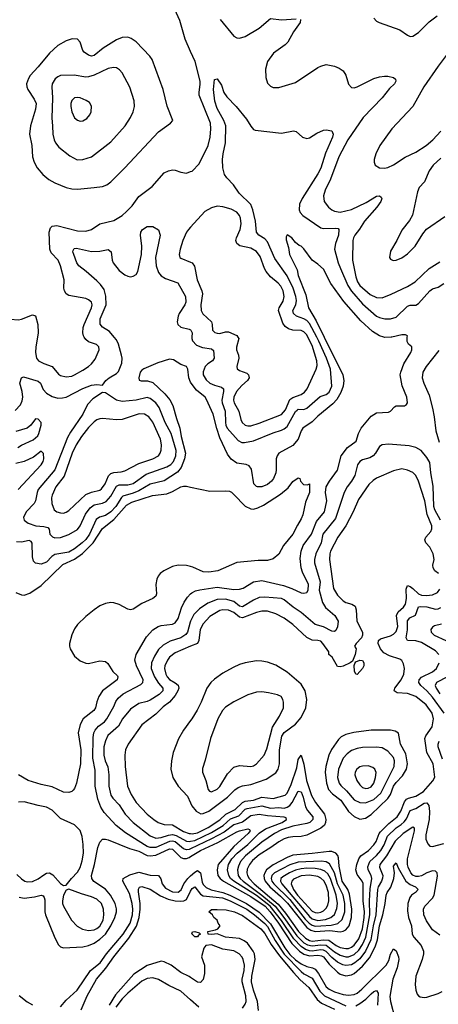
# Model space of a CAD drawing. Header units: inches. Extents: x 1550315 to 1685896, y 510706 to 640504.
# Tile 377 of 452: x 1658777 to 1661771, y 565229 to 572270. Entities that reach past the tile are written whole.
import ezdxf

# ---------------------------------------------------------------- set-up
doc = ezdxf.new("R2010")
doc.units = ezdxf.units.IN
doc.header["$MEASUREMENT"] = 0
for name, color, linetype in [('B6556', 7, 'Continuous'), ('B6557', 7, 'Continuous'), ('B6566', 7, 'Continuous'), ('B6567', 7, 'Continuous')]:
    doc.layers.add(name, color=color, linetype=linetype)

msp = doc.modelspace()

# ---------------------------------------------------------------- linework, layer by layer
at = {"layer": 'B6556', "color": 5}
for points, elevation in [([(1658744.2, 569475.8), (1658783.1, 569516.9), (1658795.9, 569544.1), (1658800.5, 569570), (1658795.8, 569610), (1658778.9, 569670), (1658790, 569708), (1658804.4, 569715.6), (1658910, 569683.9), (1658925.5, 569670), (1658945.9, 569625.9), (1658970, 569598.5), (1659010, 569576.5), (1659050, 569563.6), (1659084.7, 569564.7), (1659110, 569571), (1659230, 569633.2), (1659290, 569656.2), (1659330, 569661.3), (1659370, 569656), (1659392.7, 569690), (1659418, 569710), (1659470, 569739.5), (1659484.7, 569755.3), (1659507.2, 569812.8), (1659509.9, 569850), (1659505.9, 569870), (1659484.8, 569950), (1659470, 569980.3), (1659453.9, 570000)], 460), ([(1658904, 570000), (1658892.1, 569930), (1658890.2, 569890), (1658898.2, 569850), (1658910.9, 569830.9), (1658950, 569810.2), (1659009, 569789), (1659054.8, 569734.8), (1659070, 569725), (1659110, 569715), (1659150, 569721.9), (1659170, 569730.1), (1659230, 569762.6), (1659270, 569790.1), (1659291.3, 569810), (1659316.4, 569843.5), (1659345.3, 569910), (1659343.5, 569930), (1659327.8, 569947.8), (1659270, 569965.8), (1659250, 569982), (1659239.4, 570000)], 480), ([(1660000, 569676.9), (1659986.6, 569710), (1659980.9, 569770), (1659970.7, 569790.7), (1659930, 569804.9), (1659877.6, 569837.6), (1659850, 569842.2), (1659764.8, 569815.2), (1659665.8, 569774.2), (1659650, 569763.6), (1659639.8, 569750), (1659629, 569710), (1659632.5, 569692.5), (1659646.9, 569686.9), (1659692, 569688), (1659730, 569675.3), (1659815.2, 569595.2), (1659850.5, 569550.5), (1659873.2, 569510), (1659897.9, 569417.9), (1659922.8, 569350), (1659933.2, 569290), (1659963.9, 569170), (1659957.3, 569130), (1659932.2, 569067.8), (1659905.7, 569034.3), (1659810, 568971.3), (1659710, 568949.2), (1659630, 568899.7), (1659590, 568883.8), (1659516.2, 568863.8), (1659505.8, 568854.2), (1659464.5, 568790), (1659430, 568751.4), (1659390, 568724.4), (1659347.8, 568712.2), (1659324.2, 568695.8), (1659277, 568590), (1659250, 568552.8), (1659225.2, 568530), (1659170, 568486.7), (1659130, 568463.5), (1659030, 568445.4), (1659008.1, 568431.9), (1658970, 568391.3), (1658930, 568375.8), (1658890, 568382.6), (1658877.1, 568397.1), (1658868.4, 568428.4), (1658866, 568526), (1658859.1, 568539.1), (1658845.5, 568545.5), (1658790, 568534.2), (1658755.5, 568535.5)], 440), ([(1658763.8, 569210), (1658790, 569227), (1658874.6, 569265.4), (1658906.2, 569293.8), (1658915.3, 569310), (1658931.8, 569370), (1658930.3, 569390), (1658910, 569414), (1658890, 569415.8), (1658856.4, 569370), (1658831, 569349), (1658750, 569326.1)], 440), ([(1658766, 568910), (1658930, 569087.4), (1658945.5, 569110), (1658951, 569130), (1658948.6, 569168.6), (1658930, 569183.8), (1658877.4, 569142.6), (1658809.4, 569110), (1658750, 569096.9)], 440), ([(1658750, 568173), (1658790, 568157.8), (1658810, 568156), (1658850, 568169.5), (1658930, 568225), (1659086.7, 568373.3), (1659170, 568411.1), (1659226.2, 568453.8), (1659303.9, 568530), (1659369.5, 568630.5), (1659450, 568695.8), (1659541.7, 568798.3), (1659580.2, 568819.8), (1659727, 568867), (1659830, 568880.1), (1659870, 568895.2), (1659930, 568929.6), (1659950, 568935.1), (1659970, 568934.1), (1660000, 568927.7)], 420), ([(1660000, 568359.2), (1659970, 568367.5), (1659910.7, 568369.3), (1659870, 568360.6), (1659808.9, 568330), (1659783.1, 568310), (1659767.6, 568290), (1659757.6, 568270), (1659750.2, 568230), (1659755.6, 568164.4), (1659751.3, 568148.7), (1659729.2, 568130.8), (1659650, 568094.8), (1659590, 568054.7), (1659570, 568049.7), (1659550, 568054.3), (1659490, 568088.3), (1659450, 568100.5), (1659430, 568103), (1659390, 568095.6), (1659350, 568077.6), (1659310, 568049.7), (1659250, 568002.7), (1659190, 567944.2), (1659170, 567913.5), (1659150.3, 567870.3), (1659134.4, 567810), (1659133.8, 567790), (1659139.6, 567770), (1659170, 567719.3), (1659210, 567684.2), (1659250, 567667.6), (1659270, 567666.7), (1659350, 567684.5), (1659390, 567680.2), (1659407.4, 567667.4), (1659443.7, 567610), (1659476.9, 567576.9), (1659479.6, 567570), (1659475.2, 567550), (1659368.8, 567470), (1659344.6, 567430), (1659328.9, 567391.1), (1659319, 567350), (1659308.9, 567331.1), (1659231.8, 567270), (1659209.2, 567230.8), (1659196, 567170), (1659213.8, 567050), (1659212.8, 566950), (1659183.5, 566810), (1659170, 566772), (1659160, 566760), (1659149.2, 566750.8), (1659130, 566744.8), (1659090, 566747.1), (1659010, 566783.4), (1658930, 566800.7), (1658837, 566830), (1658770, 566869.8)], 420), ([(1660000, 566340.8), (1659990, 566336), (1659970, 566335.1), (1659950, 566341.4), (1659890.5, 566390.5), (1659870, 566396.3), (1659850, 566393.2), (1659750, 566350.9), (1659710.3, 566350.3), (1659690, 566357.7), (1659534.4, 566454.4), (1659467.6, 566507.6), (1659382, 566602), (1659358.6, 566638.6), (1659336.1, 566696.1), (1659316.8, 566790), (1659317.2, 566902.8), (1659301.1, 566990), (1659302.3, 567137.7), (1659308.4, 567170), (1659318.3, 567190), (1659342, 567218), (1659384.4, 567250), (1659401.7, 567270), (1659450, 567358.7), (1659465, 567395), (1659481.3, 567418.7), (1659516.5, 567450), (1659642.8, 567517.2), (1659659.2, 567530), (1659661.6, 567550), (1659611.9, 567650), (1659601.2, 567690), (1659610.9, 567730), (1659683.5, 567856.5), (1659730, 567907.3), (1659768.1, 567931.9), (1659790, 567939.1), (1659870, 567947.7), (1659890, 567958), (1659910, 567986.9), (1659935.3, 568064.7), (1659954.2, 568105.8), (1659978.4, 568141.6), (1660000, 568164)], 440), ([(1660000, 567968.1), (1659997.3, 567962.7), (1659978, 567890), (1659965.8, 567874.3), (1659930, 567850.4), (1659854.8, 567825.2), (1659803.2, 567796.8), (1659770, 567767.4), (1659740.5, 567719.5), (1659719.4, 567670), (1659717.1, 567630), (1659740.8, 567570), (1659770, 567524.8), (1659800.9, 567490), (1659800.9, 567470), (1659775.7, 567444.3), (1659710, 567403.6), (1659690, 567393.7), (1659630, 567380.2), (1659570, 567340.3), (1659511.6, 567270), (1659483, 567217), (1659407.5, 567152.5), (1659390, 567114.3), (1659379.9, 567070), (1659378.2, 567010), (1659389, 566970), (1659407.6, 566927.6), (1659413.9, 566870), (1659414.3, 566790), (1659430, 566724.4), (1659443.7, 566703.7), (1659490, 566654.5), (1659532.8, 566590), (1659589.5, 566530), (1659710, 566433.1), (1659750, 566417.2), (1659790, 566421.7), (1659841, 566439), (1659870, 566443.2), (1659896.6, 566436.6), (1659970, 566396.4), (1659990, 566393.2), (1660000, 566395.1)], 460), ([(1660000, 567789.5), (1659890, 567743.4), (1659850, 567711.8), (1659833.9, 567690), (1659816.4, 567650), (1659813.8, 567630), (1659821.5, 567590), (1659831.5, 567570), (1659850, 567550.9), (1659890, 567528.3), (1659910.6, 567510.6), (1659914.7, 567490), (1659908.2, 567470), (1659890, 567438.3), (1659850, 567388.7), (1659804.2, 567355.8), (1659750, 567303.2), (1659650, 567227.6), (1659552.4, 567090), (1659535, 567050), (1659528.8, 567011.2), (1659532.9, 566930), (1659549.4, 566790), (1659573.8, 566730), (1659610, 566673.2), (1659690, 566588.4), (1659735.8, 566550), (1659768.8, 566528.8), (1659810, 566515.3), (1659870, 566511.5), (1659950, 566465.7), (1659990, 566451), (1660000, 566450)], 480), ([(1660000, 567259), (1659949.4, 567190), (1659913.2, 567126.8), (1659874.7, 567030), (1659862.6, 566970), (1659858.8, 566910), (1659873.6, 566850), (1659910.1, 566790.1), (1659976.9, 566716.9), (1660000, 566669.6)], 520), ([(1658757.9, 566157.9), (1658790, 566125.8), (1658814, 566110), (1658830, 566105.6), (1658870, 566107.2), (1658910, 566126.2), (1658950, 566156.3), (1658970, 566166), (1658990, 566168.6), (1659015.7, 566155.7), (1659070, 566093.4), (1659090, 566079.3), (1659110, 566081), (1659147.6, 566130), (1659190, 566173.8), (1659210, 566207.6), (1659225.1, 566254.9), (1659233.5, 566310), (1659231.3, 566371.3), (1659224.5, 566430), (1659210, 566471.1), (1659170, 566513.3), (1659070, 566557.8), (1659010, 566617.1), (1658970, 566639.8), (1658909.1, 566650.9), (1658810, 566677), (1658770, 566673.8)], 440), ([(1658774.4, 565994.4), (1658810, 565989.3), (1658882.6, 565997.4), (1658930, 566009.1), (1658945.4, 566005.4), (1658953.4, 565993.4), (1658956.6, 565976.6), (1658957.1, 565890), (1658961.1, 565870), (1659030, 565703.8), (1659055.2, 565655.2), (1659070, 565641.3), (1659090, 565634.3), (1659230, 565639.8), (1659270, 565649.1), (1659310, 565667.4), (1659350, 565694.7), (1659390, 565730.5), (1659430.3, 565790), (1659457.5, 565850), (1659469.5, 565890), (1659470, 565912), (1659460.6, 565950), (1659427.7, 566010), (1659390, 566052.2), (1659307.5, 566107.5), (1659292.7, 566130), (1659290.9, 566150), (1659313.5, 566230), (1659336.3, 566350), (1659350.5, 566389.5), (1659370, 566409.2), (1659390, 566410.1), (1659410, 566405), (1659562.9, 566342.9), (1659630, 566323.8), (1659690, 566293.9), (1659710, 566290.4), (1659750, 566295.8), (1659850, 566341), (1659870, 566337.9), (1659930, 566279), (1659950, 566271.2), (1659970, 566272), (1659990, 566279.2), (1660000, 566285.5)], 420), ([(1659070, 565211.6), (1659110, 565258.6), (1659188.5, 565331.5), (1659283.2, 565470), (1659354, 565526), (1659399.1, 565590), (1659516.6, 565730), (1659568.2, 565810), (1659584.5, 565870), (1659586.1, 565910), (1659581.5, 565950), (1659561.7, 566021.7), (1659514.7, 566110), (1659517.8, 566130), (1659564.3, 566155.7), (1659630, 566174), (1659710, 566152.4), (1659769.6, 566149.6), (1659785.9, 566125.9), (1659797.1, 566090), (1659820.7, 566060.7), (1659870, 566033.8), (1659909.9, 566030.1), (1659933, 566047), (1659950.4, 566090), (1659979, 566130), (1660000, 566148.2)], 380), ([(1659218.1, 565190), (1659259.5, 565290), (1659327.7, 565410), (1659393.3, 565486.7), (1659450, 565569.6), (1659556.9, 565703.1), (1659612.7, 565787.3), (1659631.8, 565850), (1659639.5, 565910), (1659639.4, 565950), (1659626.7, 566033.3), (1659626.9, 566053.1), (1659633.7, 566066.3), (1659650, 566070.8), (1659710, 566052.3), (1659784.3, 566004.3), (1659840.3, 565980.3), (1659888.9, 565968.9), (1659930, 565966.6), (1659951.3, 565968.7), (1659970, 565977.7), (1660000, 566038)], 360), ([(1660000, 565421.5), (1659988.8, 565428.8), (1659930, 565456.8), (1659860.8, 565510), (1659810, 565534.2), (1659790, 565538.1), (1659690, 565507.5), (1659594.7, 565445.3), (1659463.1, 565296.9), (1659416.8, 565223.2)], 360), ([(1660000, 565261.4), (1659930, 565323.6), (1659844.5, 565364.5), (1659770, 565407.4), (1659730, 565418.1), (1659690, 565412.9), (1659650, 565394.7), (1659550, 565309.4), (1659510, 565267.9), (1659464.4, 565210)], 380), ([(1658773.3, 565293.3), (1658830, 565247.1), (1658870, 565224.6)], 380)]:
    msp.add_lwpolyline(points, dxfattribs=dict(at, elevation=elevation))
for points, elevation in [([(1659370, 569604.5), (1659301.2, 569558.8), (1659262, 569518), (1659228.6, 569450), (1659140.3, 569319.7), (1659118.9, 569281.1), (1659027.9, 569052.1), (1658910.6, 568910), (1658901.7, 568890), (1658890.1, 568830), (1658880.1, 568810), (1658823.2, 568750), (1658805, 568710), (1658810.3, 568690), (1658838, 568670), (1658893.4, 568650), (1658950, 568644.8), (1658977.6, 568637.6), (1658987.6, 568627.6), (1658994, 568590), (1659011.2, 568571.2), (1659030, 568565.4), (1659070, 568567.3), (1659130, 568587.6), (1659190, 568624.1), (1659210.4, 568650), (1659247.1, 568732.9), (1659281.2, 568778.8), (1659310, 568800.9), (1659370, 568811.9), (1659395.4, 568824.6), (1659430, 568862.8), (1659470, 568934.6), (1659490, 568944.1), (1659550, 568943.4), (1659590, 568954.3), (1659680.9, 569019.1), (1659830, 569073.5), (1659859, 569090), (1659878.1, 569110), (1659895.1, 569150), (1659895.4, 569190), (1659860.9, 569310), (1659818.8, 569390), (1659776.1, 569496.1), (1659750, 569529.1), (1659710, 569561.3), (1659690, 569567.1), (1659610, 569549.3), (1659510, 569540.2), (1659469.3, 569549.3), (1659390, 569600.7)], 460), ([(1659632.1, 569452.1), (1659509.8, 569409.8), (1659470, 569408.4), (1659370, 569419), (1659350, 569416.7), (1659330, 569409.2), (1659310, 569393.9), (1659270, 569353.2), (1659219.8, 569290), (1659181.7, 569230), (1659153.7, 569170), (1659094.5, 569005.5), (1659037.1, 568930), (1659008.8, 568870), (1659005.5, 568850), (1659008.4, 568810), (1659024.2, 568764.2), (1659043.8, 568750), (1659070, 568742.8), (1659090, 568742), (1659110, 568747.9), (1659130, 568760.8), (1659250, 568874.4), (1659290, 568892.3), (1659350, 568906.1), (1659363.7, 568916.3), (1659389.2, 568950.9), (1659412.9, 569007.1), (1659430, 569024.6), (1659450, 569032.3), (1659503.7, 569036.3), (1659530, 569043.8), (1659630, 569096.4), (1659729.9, 569130.1), (1659770, 569150.2), (1659783.2, 569170), (1659788.8, 569191.2), (1659791.3, 569230), (1659785.6, 569270), (1659730, 569392), (1659701.6, 569430), (1659670, 569449.2)], 480), ([(1659130, 566053.2), (1659110, 566046.6), (1659090, 566009.2), (1659082.7, 565970), (1659083.8, 565950), (1659090.2, 565930), (1659147.2, 565830), (1659187.6, 565787.6), (1659225.5, 565765.5), (1659270, 565756.8), (1659310, 565762), (1659330, 565771.3), (1659350, 565788.4), (1659373.3, 565830), (1659378.5, 565870), (1659377.3, 565910), (1659363.7, 565950), (1659330, 565980.2), (1659290, 565998.3), (1659219.1, 566019.1)], 440)]:
    msp.add_lwpolyline(points, close=True, dxfattribs=dict(at, elevation=elevation))
at = {"layer": 'B6557', "color": 5}
for points, elevation in [([(1660000, 572043.4), (1659961.5, 572130), (1659923.6, 572263.6), (1659865, 572390)], 480), ([(1659239.4, 570000), (1659233.5, 570010), (1659229, 570030), (1659231.7, 570068.3), (1659238.1, 570090), (1659291.9, 570210), (1659295.2, 570230), (1659290.6, 570250), (1659270, 570267.8), (1659250, 570275), (1659130, 570297.8), (1659110.6, 570310.6), (1659097.6, 570330), (1659093.8, 570350), (1659095, 570410), (1659069.9, 570510), (1659052.7, 570550), (1659003.1, 570603.1), (1658992.8, 570630), (1658988.4, 570750), (1658998.2, 570781.8), (1659010, 570793.7), (1659042.5, 570797.5), (1659190, 570760.7), (1659250, 570758.5), (1659291.5, 570768.5), (1659351.6, 570810), (1659450, 570833.7), (1659509.5, 570870.5), (1659542.1, 570897.9), (1659581.1, 570938.9), (1659630, 571005.8), (1659724, 571076), (1659810, 571175.8), (1659840.9, 571190), (1659870, 571196.9), (1659890, 571194.9), (1659930, 571179.6), (1659970, 571173.4), (1660000, 571183.1)], 480), ([(1659453.9, 570000), (1659420.7, 570040.7), (1659369.7, 570070), (1659352.8, 570092.8), (1659351.9, 570130), (1659395.9, 570230), (1659392.9, 570292.9), (1659380.6, 570340.6), (1659356.5, 570376.5), (1659330, 570403.2), (1659253.5, 570470), (1659199.8, 570510), (1659187.3, 570530), (1659164.2, 570590), (1659158, 570610), (1659160.1, 570619.9), (1659167, 570633), (1659184.4, 570635.6), (1659290, 570612), (1659350, 570615.2), (1659410, 570627.4), (1659430.9, 570610.9), (1659438.1, 570550), (1659445.5, 570530), (1659490, 570476), (1659530, 570444.7), (1659550, 570434.9), (1659570, 570431.4), (1659590, 570434.7), (1659610, 570448), (1659621.4, 570470), (1659648.2, 570590), (1659651.4, 570651.4), (1659640.5, 570730), (1659643.6, 570750), (1659656, 570770), (1659689, 570790), (1659730, 570790.5), (1659770, 570766), (1659781.3, 570730), (1659749.4, 570570), (1659754, 570510), (1659770, 570462.4), (1659790, 570438.9), (1659819.5, 570419.5), (1659908.4, 570388.4), (1659964.3, 570290), (1659966.3, 570250), (1659959.4, 570230), (1659918, 570170), (1659910.2, 570150), (1659904.3, 570110), (1659909.2, 570090), (1659930.1, 570070.1), (1659990, 570057.3), (1660000, 570051.2)], 460), ([(1660000, 570787.1), (1659984.1, 570770), (1659970, 570749.7), (1659943.9, 570690), (1659924.6, 570630), (1659917.8, 570590), (1659923.6, 570570), (1659930, 570563.6), (1660000, 570535.1)], 480), ([(1658566.2, 570000), (1658590, 570013), (1658690, 570117.7), (1658710, 570129.1), (1658770, 570124.5), (1658790, 570127.2), (1658870, 570160.3), (1658891.3, 570151.3), (1658908, 570090), (1658909.1, 570030), (1658904, 570000)], 480)]:
    msp.add_lwpolyline(points, dxfattribs=dict(at, elevation=elevation))
for points, elevation in [([(1659550, 572144.2), (1659510, 572141.8), (1659470, 572126), (1659375, 572065), (1659310, 572013.6), (1659290, 572009), (1659270, 572015.3), (1659238.6, 572038.6), (1659229.7, 572050), (1659209.6, 572109.6), (1659191.5, 572131.5), (1659153.1, 572133.1), (1659110, 572117.4), (1659050, 572084.8), (1658990, 572030.7), (1658910, 571931.6), (1658851.8, 571870), (1658839.8, 571850), (1658827.3, 571810), (1658828, 571790), (1658836.5, 571770), (1658881.9, 571701.9), (1658894.4, 571670), (1658889.5, 571630), (1658854, 571510), (1658847.7, 571450), (1658863.5, 571370), (1658868.1, 571288.1), (1658880.7, 571250), (1658903.6, 571210), (1658942.7, 571162.7), (1658986.5, 571126.5), (1659030, 571102.8), (1659110, 571070.2), (1659150, 571060.7), (1659190, 571057.5), (1659310, 571069.2), (1659370, 571076.9), (1659399.7, 571090), (1659430, 571111.3), (1659529.8, 571210), (1659770, 571467.6), (1659857.2, 571530), (1659872.3, 571550), (1659832.5, 571652.5), (1659803.9, 571770), (1659724.7, 571984.7), (1659708.8, 572008.8), (1659611.5, 572111.5), (1659575.9, 572135.9)], 520), ([(1659448.4, 571928.5), (1659410, 571921.6), (1659310, 571872.9), (1659270, 571860.4), (1659250, 571859.6), (1659166.1, 571873.9), (1659070, 571869.8), (1659050, 571862), (1659032.2, 571847.8), (1659009.3, 571810), (1659006.5, 571790), (1659013.3, 571710), (1659006.7, 571566.7), (1659013.2, 571510), (1659013.4, 571450), (1659023.6, 571410), (1659033.1, 571390), (1659058.2, 571358.2), (1659135.1, 571295.1), (1659188.3, 571268.3), (1659230, 571269.2), (1659291.3, 571288.7), (1659430, 571397), (1659531.2, 571510), (1659571.1, 571570), (1659589.7, 571610), (1659598, 571650), (1659595.6, 571690), (1659566.3, 571786.3), (1659511.1, 571890), (1659491.3, 571911.3), (1659470, 571924.4)], 540), ([(1659190, 571714.2), (1659170, 571712), (1659150, 571691.5), (1659144.1, 571670), (1659142.3, 571650), (1659150.2, 571610), (1659170, 571568.7), (1659190, 571550.3), (1659210, 571543.6), (1659230, 571545.8), (1659257, 571563), (1659279.1, 571590), (1659289.7, 571610), (1659292, 571652), (1659277, 571677), (1659252.7, 571692.7), (1659209, 571710)], 560)]:
    msp.add_lwpolyline(points, close=True, dxfattribs=dict(at, elevation=elevation))
at = {"layer": 'B6566', "color": 5}
for points, elevation in [([(1660000, 568164), (1660007.8, 568172.2), (1660034.1, 568185.9), (1660065.9, 568194.1), (1660190, 568210.9), (1660310, 568196.4), (1660350, 568197), (1660375.2, 568204.8), (1660450.7, 568249.3), (1660510, 568260.8), (1660663.5, 568223.5), (1660722.6, 568202.6), (1660790, 568171.7), (1660810, 568168.6), (1660830, 568173.3), (1660840.1, 568190), (1660843.4, 568230), (1660800.1, 568320.1), (1660791, 568350), (1660784.1, 568415.9), (1660789.4, 568470), (1660804, 568510), (1660865.2, 568590), (1660899.4, 568680.6), (1660958, 568750), (1660975.1, 568830), (1660965.7, 568890), (1660970.1, 568930), (1660992.4, 568970), (1661050.6, 569049.4), (1661077.7, 569150), (1661120.9, 569210), (1661183.1, 569256.9), (1661200.1, 569310), (1661220.1, 569350), (1661290, 569433.6), (1661330, 569457.6), (1661415.9, 569464.1), (1661428.9, 569471.1), (1661457.4, 569502.6), (1661470, 569507.8), (1661530.3, 569509.7), (1661542.8, 569517.2), (1661550.3, 569529.7), (1661546, 569570), (1661512.8, 569652.8), (1661499.6, 569730), (1661502.3, 569750), (1661525, 569810), (1661574.9, 569890), (1661583, 569910), (1661581, 569930), (1661558, 569950), (1661547.9, 569967.9), (1661549.7, 570000)], 440), ([(1660955.7, 570000), (1661089.5, 569730), (1661095.7, 569690), (1661089.9, 569649.9), (1661075.2, 569604.8), (1661046.5, 569553.5), (1661017.6, 569522.4), (1660910, 569434.3), (1660870, 569393.9), (1660801.6, 569350), (1660790, 569330.3), (1660768.9, 569271.1), (1660730, 569224.4), (1660630.7, 569169.3), (1660617.7, 569150), (1660612.2, 569130), (1660612.8, 569050), (1660609.8, 569030), (1660593.2, 568990), (1660578.5, 568970), (1660550, 568945.3), (1660510, 568929.4), (1660478, 568930), (1660470, 568932.2), (1660451.6, 568951.5), (1660434.8, 569054.8), (1660419.7, 569079.7), (1660398, 569090), (1660330, 569098.3), (1660290, 569126.6), (1660263.4, 569163.4), (1660210, 569278.8), (1660187.2, 569347.2), (1660161.5, 569450), (1660114.6, 569554.6), (1660104.8, 569570), (1660041.1, 569621.1), (1660002.8, 569670), (1660000, 569676.9)], 440), ([(1660009.6, 570000), (1660009.5, 569990), (1660014.3, 569974.3), (1660042.1, 569942.1), (1660085.1, 569925.1), (1660150, 569916.3), (1660164.5, 569904.4), (1660169.3, 569850), (1660155.3, 569830), (1660122.8, 569810), (1660103, 569790), (1660088.5, 569751.5), (1660089.5, 569730), (1660110, 569693.6), (1660138, 569670), (1660170, 569655.8), (1660221.5, 569641.5), (1660235.4, 569630), (1660235.7, 569610), (1660223.1, 569550), (1660225.3, 569530), (1660247.8, 569470), (1660248.4, 569390), (1660252.2, 569370), (1660262.3, 569350), (1660341, 569261), (1660367.3, 569247.3), (1660385.9, 569245.9), (1660450, 569258.2), (1660590, 569315), (1660650, 569333.9), (1660670, 569343.9), (1660690, 569361.8), (1660750, 569467.8), (1660761.6, 569478.4), (1660770, 569484.6), (1660810, 569483.5), (1660830, 569490.9), (1660925.6, 569574.4), (1660970, 569589), (1660990, 569605.4), (1661010.4, 569650.4), (1660999.1, 569770), (1660970.9, 569850), (1660917.3, 569970), (1660901.5, 570000)], 460), ([(1660338.1, 570000), (1660344.2, 569990), (1660329.2, 569929.2), (1660329.2, 569910), (1660342.3, 569870), (1660344, 569850), (1660330.2, 569790), (1660333.7, 569773.7), (1660350, 569760.2), (1660402.3, 569742.3), (1660413.4, 569730), (1660417.6, 569710), (1660407.7, 569690), (1660365, 569655), (1660328.5, 569611.5), (1660308, 569570), (1660306.3, 569550), (1660311.6, 569530), (1660344.5, 569470), (1660358.8, 569410), (1660367.8, 569390), (1660390.7, 569370.7), (1660410, 569365.3), (1660430, 569366.3), (1660490, 569385), (1660650, 569447.6), (1660679.4, 569480.6), (1660710, 569553.2), (1660730, 569568.2), (1660790, 569589.1), (1660813.5, 569606.5), (1660832.4, 569630), (1660897.8, 569770), (1660904, 569796), (1660903.1, 569830), (1660870, 569941.1), (1660839.2, 570000)], 480), ([(1661433.2, 570000), (1661390, 569997.5), (1661382, 570000)], 440), ([(1661775, 569905), (1661685, 569790), (1661661.5, 569750), (1661656.3, 569710), (1661668.3, 569670), (1661704.9, 569584.9), (1661730, 569493), (1661742.3, 569430), (1661753.2, 569330), (1661777.2, 569250)], 460), ([(1661786.4, 568690), (1661745.7, 568765.6), (1661739.3, 568790), (1661734.7, 568934.7), (1661717.5, 569030), (1661710, 569102.7), (1661690, 569139.6), (1661648.2, 569188.2), (1661610, 569211.8), (1661563.4, 569223.4), (1661414.5, 569234.5), (1661370.2, 569229.8), (1661350, 569216.9), (1661322.3, 569170), (1661304.7, 569150), (1661282.2, 569137.8), (1661230, 569121.8), (1661210, 569109.8), (1661194.1, 569085.9), (1661174.7, 569010), (1661150.7, 568970), (1661119.4, 568930), (1661097.5, 568890), (1661037.1, 568702.9), (1660944.8, 568590), (1660932.7, 568530), (1660895.2, 568450), (1660885.5, 568410), (1660884.9, 568384.9), (1660926.7, 568250), (1660918.9, 568190), (1660942.9, 568102.9), (1660965.5, 568065.5), (1661031.6, 568010), (1661055, 567970), (1661051, 567929), (1661038, 567902), (1661030, 567895.8), (1661010, 567898.2), (1660949.1, 567929.1), (1660890, 567945.6), (1660790, 568031.7), (1660733.8, 568070), (1660670, 568122), (1660650, 568129.9), (1660530, 568140.4), (1660490, 568137.8), (1660450, 568119.9), (1660370, 568072.3), (1660350, 568075.8), (1660309.6, 568109.6), (1660250, 568125.6), (1660190, 568123), (1660122.3, 568097.7), (1660062.3, 568057.7), (1660024, 568016), (1660000, 567968.1)], 460), ([(1661773.6, 568310), (1661745.8, 568330), (1661733.6, 568350), (1661732.8, 568370), (1661740.6, 568410), (1661735.5, 568450), (1661710, 568497.8), (1661682, 568530), (1661675, 568550), (1661682.9, 568570), (1661718, 568610), (1661725.8, 568630), (1661725.2, 568650), (1661692, 568732), (1661673.9, 568830), (1661629.4, 568970), (1661611.1, 569011.1), (1661590, 569032.2), (1661550, 569048.2), (1661510, 569057.8), (1661450, 569043.5), (1661330, 568990.6), (1661304.6, 568975.4), (1661273.3, 568946.7), (1661200, 568840), (1661161.3, 568750), (1661110.1, 568650), (1661051.9, 568570), (1661000.4, 568470), (1660994.4, 568450), (1660993.3, 568410), (1661022.2, 568202.2), (1661050, 568155.5), (1661090, 568113.5), (1661110, 568102.1), (1661153.7, 568090), (1661175.6, 568075.6), (1661184, 568050), (1661189.2, 567969.2), (1661230.2, 567890), (1661230.3, 567870), (1661220.9, 567850), (1661183.8, 567810), (1661173, 567790), (1661183, 567770), (1661182, 567758), (1661176, 567730), (1661156.9, 567683.1), (1661142, 567670), (1661090, 567648.2), (1661070, 567641.3), (1661050, 567646), (1661011.5, 567711.5), (1660989.4, 567730), (1660989, 567750), (1660946.3, 567810), (1660930, 567825.1), (1660910, 567830.7), (1660870, 567832.1), (1660830, 567851.9), (1660730, 567945.2), (1660670, 567991.2), (1660610, 568021.9), (1660550, 568039.6), (1660510, 568041), (1660470, 568030.4), (1660370, 567992.8), (1660350, 567996.6), (1660308.7, 568030), (1660270, 568048.7), (1660230, 568050.7), (1660210, 568044.9), (1660138.4, 568001.6), (1660088.5, 567950), (1660068.7, 567910), (1660059.4, 567830), (1660049.7, 567810.3), (1660000, 567789.5)], 480), ([(1660000, 568927.7), (1660138.3, 568898.3), (1660250, 568900.9), (1660277.6, 568897.6), (1660291.8, 568891.8), (1660310, 568875.4), (1660390, 568791.9), (1660430, 568771), (1660450, 568769.3), (1660481.4, 568778.6), (1660520.9, 568799.1), (1660643.1, 568876.9), (1660697.5, 568922.5), (1660730, 568967.3), (1660770, 568994.8), (1660782, 568990), (1660784.7, 568970), (1660806.4, 568946.4), (1660835.3, 568944.7), (1660850.6, 568950.6), (1660850.3, 568890), (1660821.1, 568818.9), (1660803.6, 568730), (1660790, 568699.6), (1660763.5, 568656.5), (1660731.5, 568590), (1660663.2, 568510), (1660630, 568447), (1660590, 568415.6), (1660550, 568403), (1660483.9, 568403.9), (1660330, 568387.4), (1660195.5, 568330), (1660130, 568318.2), (1660090, 568321.8), (1660015.1, 568355.1), (1660000, 568359.2)], 420), ([(1660000, 566450), (1660010, 566449), (1660050, 566455.9), (1660126.3, 566493.7), (1660210, 566548.6), (1660251.1, 566590), (1660318.2, 566621.8), (1660370, 566673.4), (1660390, 566682.7), (1660450, 566688.7), (1660510, 566710.6), (1660590, 566700.8), (1660676, 566724), (1660690, 566738.4), (1660719.7, 566800.3), (1660759, 566921), (1660770, 566980.3), (1660790.2, 567010.2), (1660810, 566946.4), (1660829.5, 566829.5), (1660863.3, 566723.3), (1660893.2, 566673.2), (1660958.5, 566590), (1660965.9, 566550), (1660964.7, 566530), (1660957.4, 566510), (1660932.3, 566487.7), (1660830, 566437.6), (1660790, 566428.1), (1660730, 566427.4), (1660697.8, 566422.2), (1660670, 566413.1), (1660630, 566390.7), (1660574.7, 566350), (1660490, 566297.4), (1660442.8, 566257.2), (1660421.8, 566230), (1660405.4, 566194.6), (1660401.7, 566170), (1660406.5, 566150), (1660418.3, 566130), (1660454.6, 566090), (1660625.1, 565945.1), (1660678.4, 565881.6), (1660770.8, 565750.8), (1660821.2, 565701.2), (1660850, 565686), (1660870, 565681.9), (1660950, 565690.5), (1660987.5, 565687.5), (1661039.9, 565650), (1661070, 565634.9), (1661110, 565627.5), (1661130, 565629.5), (1661150, 565637.1), (1661170, 565651.9), (1661202.4, 565697.6), (1661228.7, 565770), (1661241.3, 565850), (1661242.5, 565890), (1661234.1, 565970), (1661233, 566093), (1661227.9, 566110), (1661190, 566157.7), (1661182.1, 566190), (1661188.9, 566230), (1661203.3, 566270), (1661216.9, 566290), (1661271.6, 566330), (1661310, 566369), (1661326.1, 566393.9), (1661348.5, 566450), (1661358.3, 566461.7), (1661417.3, 566522.7), (1661477, 566570), (1661502.3, 566610), (1661530, 566677.8), (1661544.4, 566695.6), (1661557, 566703), (1661610, 566716.5), (1661664.2, 566750), (1661732.3, 566827.7), (1661745.4, 566854.6), (1661734.6, 566950), (1661689.9, 567030), (1661675.7, 567130), (1661683.1, 567150), (1661727.7, 567212.3), (1661735.7, 567270), (1661727.9, 567310), (1661684.7, 567370), (1661610, 567429.3), (1661550, 567452.2), (1661476.5, 567456.5), (1661455.1, 567470), (1661459.7, 567490), (1661506.8, 567550), (1661524.1, 567590), (1661528.7, 567630), (1661523.5, 567663.5), (1661510, 567687.3), (1661496.8, 567696.8), (1661422, 567722), (1661382.8, 567742.8), (1661356.8, 567770), (1661340.9, 567810), (1661344, 567830), (1661357.3, 567842.7), (1661430, 567863.8), (1661450, 567875.1), (1661470, 567894.5), (1661480.9, 567930), (1661473.4, 568010), (1661484, 568036), (1661522.8, 568070), (1661537.5, 568090), (1661544.2, 568130), (1661542.4, 568197.6), (1661550, 568222.9), (1661570, 568218), (1661590, 568203.6), (1661630, 568164.5), (1661650, 568154.9), (1661687.5, 568152.5), (1661730, 568158.4), (1661765.6, 568174.4), (1661782.9, 568197.1)], 480), ([(1661774.6, 567730), (1661750, 567757.3), (1661650, 567816.3), (1661610, 567828.1), (1661551.5, 567831.5), (1661541, 567850), (1661552.1, 567907.9), (1661550, 567971.5), (1661566.8, 567993.2), (1661609.3, 568010.7), (1661629.5, 568070.5), (1661645.5, 568074.5), (1661690, 568072.1), (1661750, 568055.5), (1661770, 568057.1), (1661790, 568065.9)], 460), ([(1661793.3, 567946.7), (1661744.6, 567935.4), (1661730, 567926.9), (1661717.3, 567910), (1661721, 567890), (1661742.7, 567870), (1661824.9, 567830)], 440), ([(1660000, 566669.6), (1660009.7, 566649.7), (1660040.2, 566610), (1660072.5, 566592.5), (1660090, 566593.2), (1660130, 566609.4), (1660263.4, 566710), (1660315.9, 566764.1), (1660339.4, 566780.6), (1660370, 566791.3), (1660430, 566800.3), (1660539.7, 566840.3), (1660610, 566884.6), (1660627, 566910), (1660635.2, 566950), (1660634.7, 567050), (1660653.2, 567146.8), (1660670, 567172.2), (1660750, 567232.5), (1660790, 567281.2), (1660823.4, 567350), (1660830.4, 567410), (1660819.1, 567470), (1660790, 567518.5), (1660690, 567603.5), (1660610, 567655.1), (1660550, 567676.5), (1660510, 567682.8), (1660470, 567684.5), (1660389.3, 567670.7), (1660350, 567658.7), (1660303.1, 567636.9), (1660230, 567596.4), (1660170, 567554.2), (1660145.5, 567530), (1660116.9, 567490), (1660075.4, 567390), (1660046.7, 567333.3), (1660008.1, 567270), (1660000, 567259)], 520), ([(1661812.5, 567310), (1661730, 567424.4), (1661690, 567470.4), (1661647.1, 567510), (1661633, 567530), (1661635.5, 567550), (1661651.5, 567568.5), (1661730, 567606.1), (1661757.3, 567630), (1661777.5, 567670)], 460), ([(1661836.8, 567570), (1661758.4, 567530), (1661747.9, 567510), (1661754.8, 567490), (1661781.6, 567450)], 440), ([(1661802.4, 566982.3), (1661769.9, 567070), (1661769.9, 567090), (1661777.1, 567110)], 460), ([(1660000, 566395.1), (1660030, 566400.8), (1660150, 566457.8), (1660231.5, 566508.5), (1660284.4, 566555.6), (1660343.9, 566576.1), (1660390, 566623.6), (1660405, 566630), (1660510, 566648.8), (1660570, 566631.8), (1660630, 566636.7), (1660670, 566632), (1660690, 566638.4), (1660710, 566651.5), (1660727.3, 566672.7), (1660770, 566754.3), (1660790, 566749.3), (1660805.9, 566710), (1660821.4, 566641.4), (1660836, 566616), (1660873.4, 566570), (1660873.9, 566550), (1660852.8, 566530), (1660830, 566521.5), (1660730, 566502.1), (1660650, 566476.6), (1660599.3, 566450), (1660510, 566389.9), (1660392.2, 566290), (1660357, 566250), (1660341.8, 566218.2), (1660335, 566190), (1660339.6, 566150), (1660353.7, 566130), (1660376.1, 566110), (1660510, 566010.9), (1660603.8, 565930), (1660667.6, 565850), (1660758.5, 565718.5), (1660810, 565668.6), (1660834.7, 565654.7), (1660870, 565646.3), (1660930, 565655.1), (1660970, 565652.3), (1661030, 565603.7), (1661070, 565580.5), (1661110, 565569.5), (1661130, 565569.8), (1661170, 565585.4), (1661203.3, 565616.7), (1661230, 565656.9), (1661252.5, 565710), (1661282.2, 565870), (1661278.5, 565970), (1661284.4, 566055.6), (1661295.4, 566130), (1661291.1, 566150), (1661270.4, 566190), (1661268.2, 566211.8), (1661281.3, 566250), (1661330, 566293), (1661361, 566330), (1661383.5, 566370), (1661408, 566432), (1661468.8, 566491.2), (1661505.9, 566514.1), (1661526.4, 566533.6), (1661543.6, 566556.4), (1661570, 566615.1), (1661610.9, 566629.1), (1661670, 566668), (1661688.8, 566668.8), (1661702.5, 566650), (1661707.4, 566607.4), (1661706.5, 566550), (1661681.5, 566441.5), (1661682.9, 566410), (1661696.5, 566376.5), (1661710, 566360.5), (1661730, 566357.6), (1661810, 566379.2)], 460), ([(1661783, 565723), (1661730, 565762), (1661685.8, 565825.8), (1661667.2, 565870), (1661665.6, 565910), (1661675, 565930), (1661730.6, 565989.4), (1661742, 566010), (1661766.3, 566146.3), (1661762.6, 566170), (1661750, 566181.5), (1661730, 566183.7), (1661690, 566169.6), (1661650, 566148.4), (1661630, 566142.6), (1661610, 566143.4), (1661590, 566153.2), (1661574, 566170), (1661555.2, 566210), (1661550.5, 566230), (1661552.1, 566270), (1661600.1, 566470), (1661601.7, 566490), (1661590, 566496.3), (1661519.9, 566450), (1661463.1, 566396.9), (1661400.3, 566290), (1661354.1, 566230), (1661351.4, 566210), (1661373.6, 566150), (1661371.4, 566131.4), (1661364.2, 566110), (1661340.8, 566070), (1661335.3, 566050), (1661324.4, 565870), (1661305.1, 565790), (1661289.1, 565690), (1661251.7, 565608.3), (1661210, 565554.5), (1661174.8, 565525.2), (1661150, 565511.7), (1661110, 565505.9), (1661088.7, 565511.3), (1661050, 565531.3), (1661010, 565563.8), (1660970, 565606.7), (1660950, 565617.6), (1660930, 565619.6), (1660870, 565610.4), (1660850, 565611.9), (1660821.9, 565621.9), (1660790, 565642.4), (1660737.5, 565697.5), (1660649, 565829), (1660568.8, 565930), (1660470, 566007.3), (1660308.3, 566110), (1660286, 566130), (1660272.1, 566150), (1660264, 566190), (1660270.4, 566230), (1660294.6, 566270), (1660332, 566310), (1660410, 566371), (1660490, 566454.2), (1660536.5, 566483.5), (1660653.5, 566530), (1660684.5, 566550), (1660682.5, 566562.5), (1660667.9, 566567.9), (1660550, 566576.4), (1660490, 566586.1), (1660430, 566577.1), (1660370, 566530.7), (1660310, 566513.8), (1660239, 566461), (1660148.3, 566411.7), (1660000, 566340.8)], 440), ([(1660000, 566285.5), (1660070, 566330), (1660193.9, 566386.1), (1660330, 566461.7), (1660350, 566470.6), (1660410, 566483), (1660420, 566480), (1660425.8, 566470), (1660411.4, 566450), (1660310, 566357.5), (1660197.6, 566230), (1660188.9, 566190), (1660195.5, 566150), (1660210.1, 566130), (1660236.1, 566110), (1660430, 566000.7), (1660532.5, 565930), (1660569.5, 565890), (1660628.7, 565810), (1660724.8, 565664.8), (1660777.8, 565610), (1660810, 565588.7), (1660850, 565575.6), (1660910, 565579.9), (1660936.8, 565576.8), (1660950, 565569.7), (1660990, 565516.1), (1661050, 565459.4), (1661070, 565444.8), (1661110, 565433.6), (1661150, 565440.2), (1661170, 565450.1), (1661230, 565501), (1661278.8, 565561.1), (1661319, 565641), (1661337, 565690), (1661350.6, 565790), (1661375.2, 565870), (1661392.1, 565950), (1661397.5, 566010), (1661405.5, 566030), (1661432.1, 566067.9), (1661453.9, 566130), (1661458.9, 566170), (1661450, 566216), (1661470, 566242), (1661484.2, 566204.2), (1661539.3, 566110), (1661570, 566085.6), (1661609.2, 566070), (1661626.2, 566050), (1661609.2, 566030), (1661579.5, 566010), (1661566.8, 565993.2), (1661553.8, 565950), (1661550, 565898), (1661558.1, 565850), (1661579.1, 565790), (1661585.4, 565730), (1661597, 565710), (1661649.5, 565650), (1661665.5, 565610), (1661665.7, 565590), (1661656.8, 565550), (1661611.6, 565430), (1661606.8, 565370), (1661609.7, 565329.7), (1661620.8, 565300.8), (1661629.3, 565289.3), (1661642.5, 565282.5), (1661670, 565277), (1661690, 565279.6), (1661770, 565306.6), (1661798.9, 565321.1)], 420), ([(1660000, 566148.2), (1660030, 566174.4), (1660050, 566185.9), (1660069.7, 566169.7), (1660082.6, 566102.6), (1660090, 566085.7), (1660110, 566063.5), (1660147.2, 566047.2), (1660230, 566029.7), (1660280.1, 566010), (1660399.9, 565950), (1660490, 565887.8), (1660570, 565804), (1660672.8, 565632.8), (1660710, 565586), (1660750, 565547.4), (1660790, 565518.7), (1660830, 565499.3), (1660871.1, 565491.1), (1660890, 565481.8), (1660914.2, 565450), (1660970, 565355), (1660990, 565337.9), (1661030, 565317.7), (1661090, 565300.1), (1661130, 565293.7), (1661170, 565300.3), (1661190, 565310.1), (1661223.4, 565336.6), (1661397.3, 565510), (1661416.5, 565543.5), (1661430, 565587.4), (1661450, 565627.2), (1661470, 565611.6), (1661487.2, 565570), (1661490.1, 565550), (1661476.7, 565490), (1661445.7, 565410), (1661425.7, 565285.7), (1661428.3, 565250), (1661461.4, 565130)], 380), ([(1660000, 566038), (1660010, 566058.1), (1660030, 566069.5), (1660070, 566017.9), (1660090, 566004.3), (1660229, 565990), (1660282.3, 565970), (1660400.9, 565910), (1660457.3, 565870), (1660530, 565807.3), (1660550, 565785.3), (1660605.4, 565685.4), (1660668.5, 565588.5), (1660790, 565463.7), (1660810, 565447.4), (1660870, 565416.2), (1660923.4, 565323.4), (1660957.5, 565290), (1661110, 565217.8)], 360), ([(1660485.6, 565185.6), (1660478.9, 565250), (1660450, 565331.5), (1660436.3, 565390), (1660438.5, 565430), (1660461.4, 565550), (1660456.9, 565590), (1660447.2, 565610), (1660406.7, 565666.7), (1660383.8, 565683.8), (1660350, 565699.3), (1660250, 565708.6), (1660190, 565733.2), (1660151.9, 565728.1), (1660126, 565730), (1660124, 565750), (1660178.4, 565761.6), (1660194, 565770), (1660212.3, 565790), (1660197.2, 565810), (1660189.3, 565830), (1660166, 565850), (1660157.2, 565870), (1660129.3, 565890.7), (1660150, 565906.8), (1660190, 565908), (1660254.9, 565905.1), (1660314.4, 565890), (1660370, 565865.4), (1660503.2, 565770), (1660530, 565736.8), (1660576.4, 565656.4), (1660635.7, 565575.7), (1660736.2, 565456.2), (1660784.3, 565404.3), (1660844.3, 565350), (1660904.6, 565264.6), (1660936.7, 565236.7), (1661030, 565195.8)], 340), ([(1660370, 565200.7), (1660391.1, 565230), (1660396.1, 565250), (1660395.6, 565290), (1660369.5, 565389.5), (1660368.1, 565410), (1660382.2, 565470), (1660384.2, 565510), (1660375.6, 565550), (1660367.4, 565567.4), (1660347, 565590), (1660310, 565612.7), (1660230, 565624.6), (1660150, 565653.7), (1660109.2, 565650), (1660094.5, 565630), (1660078.2, 565570), (1660100.2, 565510), (1660098.9, 565450), (1660090, 565407.3), (1660070, 565386.4), (1660050, 565388.8), (1660000, 565421.5)], 360), ([(1661180.7, 565219.3), (1661210, 565234.4), (1661253.2, 565266.8), (1661290, 565304.8), (1661310, 565320.5), (1661330, 565328.9), (1661341.4, 565310), (1661336, 565224)], 360), ([(1660057.8, 565210), (1660000, 565261.4)], 380)]:
    msp.add_lwpolyline(points, dxfattribs=dict(at, elevation=elevation))
for points, elevation in [([(1661190, 567587), (1661182, 567590), (1661172.5, 567612.5), (1661168.7, 567651.3), (1661173.2, 567666.8), (1661182, 567678), (1661209.3, 567690.7), (1661230, 567687.3), (1661239.5, 567670), (1661238, 567650), (1661230.3, 567630)], 480), ([(1660510, 567463.1), (1660470, 567462.3), (1660410, 567441.7), (1660310, 567392.8), (1660250, 567353), (1660228.7, 567330), (1660193.4, 567270), (1660141.3, 567130), (1660104.8, 566975.2), (1660084.4, 566915.6), (1660085.7, 566890), (1660109.2, 566829.2), (1660125.8, 566765.8), (1660134.2, 566754.2), (1660150, 566749), (1660190, 566767.9), (1660210, 566786.3), (1660262.6, 566877.4), (1660310, 566924.4), (1660350, 566937.7), (1660430, 566930.2), (1660450, 566934.4), (1660470, 566949.1), (1660525.8, 567010), (1660544.3, 567055.7), (1660585.2, 567210), (1660635.3, 567290), (1660663.5, 567350), (1660664, 567390), (1660658.9, 567410), (1660646.6, 567430), (1660621.5, 567441.5), (1660556.5, 567456.5)], 540), ([(1661290, 567190.5), (1661167.5, 567172.5), (1661110, 567159.1), (1661077.4, 567142.6), (1661057.1, 567122.9), (1661008.6, 567051.4), (1660989.3, 567010.7), (1660967.4, 566930), (1660962.9, 566890), (1660971.2, 566810), (1660986.5, 566766.5), (1661013.7, 566733.7), (1661074.4, 566690), (1661129.1, 566609.1), (1661170, 566571.6), (1661210, 566553.7), (1661250, 566561), (1661290, 566587.4), (1661410, 566700.1), (1661429, 566730), (1661451.3, 566790), (1661470, 566816.5), (1661516.3, 566863.7), (1661542.8, 566910), (1661550.7, 566950), (1661539.7, 567019.7), (1661501.4, 567090), (1661487.3, 567167.3), (1661463.4, 567183.4), (1661430, 567189.1)], 520), ([(1661330, 567068.6), (1661230, 567064.6), (1661190, 567058.6), (1661150, 567043.2), (1661118.8, 567021.2), (1661091.5, 566990), (1661056.4, 566910), (1661051.1, 566850), (1661062.1, 566810), (1661073.7, 566793.7), (1661115.6, 566755.6), (1661170.4, 566690.4), (1661210, 566671.6), (1661250, 566669.6), (1661310, 566694.3), (1661360.9, 566739.1), (1661456.7, 566930), (1661459.1, 566970), (1661450, 566994.6), (1661410, 567039.8), (1661370, 567063.9)], 540), ([(1661270, 566934.4), (1661230, 566933.3), (1661210, 566926.4), (1661189, 566911), (1661175.8, 566890), (1661173.2, 566870), (1661187.8, 566830), (1661210, 566797.7), (1661230, 566779.2), (1661252.3, 566772.3), (1661270, 566774.5), (1661290, 566785.2), (1661310, 566811.7), (1661323, 566850), (1661325.8, 566885.8), (1661318.5, 566910), (1661303.3, 566923.3)], 560), ([(1660990, 566323.1), (1660870, 566306.8), (1660730, 566294.8), (1660690, 566279.8), (1660590, 566225.6), (1660542.9, 566190), (1660529.8, 566170.2), (1660524.1, 566150), (1660525, 566130), (1660533, 566110), (1660567.2, 566070), (1660643.5, 566003.5), (1660693, 565953), (1660830, 565778.2), (1660858.9, 565758.9), (1660890, 565750.8), (1660996.1, 565756.1), (1661070, 565748.6), (1661090, 565751.2), (1661110, 565762.1), (1661132.6, 565790), (1661151.1, 565848.9), (1661153.1, 565910), (1661137.3, 566017.3), (1661124.6, 566050), (1661084.8, 566110), (1661063.4, 566216.6), (1661057.7, 566277.7), (1661052.5, 566292.5), (1661037.7, 566310), (1661010, 566321.6)], 520), ([(1660933.5, 566253.5), (1660770, 566245.5), (1660710, 566227.4), (1660600.1, 566170), (1660581.9, 566150), (1660576.1, 566130), (1660580.4, 566110), (1660593.9, 566090), (1660710, 565979.4), (1660819.1, 565839.1), (1660848.7, 565808.7), (1660870, 565794.9), (1660890, 565788.9), (1660930, 565789.3), (1661005.3, 565794.7), (1661052.9, 565807.1), (1661083.7, 565836.3), (1661102.2, 565890), (1661102.7, 565950), (1661090.7, 566010), (1661051, 566090), (1661029, 566169), (1660992.9, 566232.9), (1660970, 566248.4)], 540), ([(1660830, 566202.1), (1660790, 566198.2), (1660750, 566187.8), (1660707.8, 566170), (1660658.3, 566141.7), (1660645.4, 566130), (1660642.1, 566110), (1660653, 566090), (1660850, 565856.4), (1660870, 565841), (1660910, 565829.8), (1660963.9, 565836.1), (1661002.6, 565850), (1661027.9, 565872.1), (1661046.4, 565913.6), (1661050.5, 565950), (1661041.7, 566010), (1661000.1, 566130), (1660981.6, 566161.6), (1660960.6, 566180.6), (1660930, 566194.1), (1660890, 566200.5)], 560), ([(1660850, 566153.7), (1660790, 566148.1), (1660736.5, 566123.5), (1660722.6, 566110), (1660718.3, 566090), (1660735.3, 566050), (1660764, 566010), (1660870, 565895.4), (1660890, 565885.4), (1660910, 565883.3), (1660930, 565887.4), (1660950, 565897.4), (1660970, 565915.7), (1660981.6, 565938.4), (1660988.9, 565970), (1660985.8, 566030), (1660970, 566081.9), (1660952.8, 566112.8), (1660931.6, 566131.6), (1660910, 566142.5)], 580), ([(1660030, 565712), (1660007.6, 565732.4), (1660012.9, 565747.1), (1660029.7, 565750.3), (1660061.1, 565741.1), (1660070, 565729.8), (1660057.2, 565722.8), (1660050, 565712)], 340)]:
    msp.add_lwpolyline(points, close=True, dxfattribs=dict(at, elevation=elevation))
at = {"layer": 'B6567', "color": 5}
for points, elevation in [([(1660212.1, 572270), (1660310, 572151.3), (1660330, 572140.6), (1660350, 572138.2), (1660390, 572148.8), (1660490, 572210.1), (1660570, 572279.2), (1660650, 572267.9), (1660754.7, 572274.7)], 480), ([(1660786, 572270), (1660782.4, 572250), (1660736.6, 572183.4), (1660694.7, 572110), (1660675.5, 572090), (1660591.7, 572030), (1660549.1, 571970), (1660535.3, 571915.3), (1660536.9, 571856.9), (1660550, 571814.8), (1660570, 571794), (1660590, 571784), (1660630, 571785.5), (1660750, 571819.5), (1660910, 571927.2), (1660930, 571938), (1660970, 571948.7), (1661030, 571938), (1661063.4, 571923.4), (1661090, 571904.4), (1661110, 571874), (1661129.4, 571809.4), (1661150, 571785.8), (1661170, 571783.2), (1661190, 571788.9), (1661310, 571849.5), (1661350, 571860.5), (1661386.3, 571866.3), (1661410, 571864.9), (1661450, 571855.2), (1661465.1, 571845.1), (1661468.7, 571830), (1661458.6, 571810), (1661422.7, 571777.3), (1661370.1, 571710), (1661234.3, 571570), (1661124.9, 571410), (1661061, 571290), (1661000.9, 571130), (1660962.7, 571050), (1660949.3, 571010), (1660955.5, 570970), (1660985.3, 570930), (1661009.5, 570909.5), (1661030, 570899.7), (1661070, 570894.5), (1661150, 570911.4), (1661256.3, 570963.7), (1661330, 571008.9), (1661351.1, 571011.1), (1661361.7, 571001.7), (1661367, 570990), (1661360.1, 570970), (1661331.2, 570930), (1661244.3, 570830), (1661208.6, 570771.4), (1661174.4, 570730), (1661163.9, 570710), (1661159.8, 570690), (1661157.2, 570550), (1661180.3, 570430), (1661194.2, 570394.2), (1661209.6, 570370), (1661284.4, 570304.4), (1661330, 570283.1), (1661370, 570280.9), (1661433.9, 570306.1), (1661550, 570362.3), (1661604.7, 570395.3), (1661706.9, 570490), (1661781.2, 570538.8)], 480), ([(1661310, 572279.5), (1661330, 572259.6), (1661348.6, 572248.6), (1661496.8, 572196.8), (1661550, 572158.7), (1661570, 572150.3), (1661590, 572152.9), (1661630, 572178), (1661706.5, 572253.5), (1661762.1, 572297.9)], 520), ([(1660000, 571183.1), (1660010, 571186.4), (1660060.8, 571239.2), (1660126.5, 571370), (1660139.1, 571430), (1660144.2, 571490), (1660141.1, 571530), (1660061.9, 571730), (1660059.9, 571750), (1660068.5, 571808.5), (1660067.1, 571830), (1660032.6, 571970), (1660000, 572043.4)], 480), ([(1661884.4, 572090), (1661770, 571938.5), (1661667.5, 571790), (1661588.6, 571650), (1661437.9, 571490), (1661353.8, 571370), (1661324.6, 571310), (1661312.6, 571270), (1661311.8, 571250), (1661320.4, 571230), (1661351, 571210), (1661387.1, 571207.1), (1661410, 571212.5), (1661450, 571231.5), (1661534.4, 571285.6), (1661610, 571322.8), (1661684.2, 571370), (1661732.3, 571410), (1661790, 571472.4)], 520), ([(1660901.5, 570000), (1660850, 570097.7), (1660830, 570119.2), (1660810, 570131.6), (1660756, 570150), (1660736.1, 570170), (1660731.8, 570190), (1660751.4, 570230), (1660757.2, 570262.8), (1660753.3, 570290), (1660732.9, 570350), (1660690, 570438), (1660601.2, 570561.2), (1660550, 570681.8), (1660530, 570703), (1660488, 570730), (1660471.3, 570750), (1660464.3, 570830), (1660445.9, 570910), (1660430, 570949), (1660346.6, 571030), (1660305.8, 571090), (1660257.9, 571137.9), (1660242.3, 571162.3), (1660229.3, 571210), (1660228.3, 571270), (1660232, 571310), (1660248.8, 571390), (1660251, 571510), (1660238.6, 571550), (1660190, 571635.6), (1660171.9, 571688.1), (1660164.2, 571770), (1660170, 571841), (1660190, 571847.3), (1660221.3, 571801.3), (1660238, 571750), (1660258.3, 571718.3), (1660326.4, 571650), (1660398.6, 571558.6), (1660430, 571508), (1660450, 571485.5), (1660460.7, 571480.7), (1660650, 571457.4), (1660734.9, 571474.9), (1660754.8, 571470), (1660801, 571430), (1660830, 571420.5), (1660850, 571423.8), (1660902.3, 571457.7), (1660950, 571479.3), (1660970, 571483), (1661010, 571474.8), (1661020.5, 571450), (1661015.6, 571430), (1660964.3, 571315.7), (1660930, 571208.3), (1660910, 571166.4), (1660797.2, 570990), (1660779.1, 570950), (1660775.8, 570910), (1660784.1, 570890), (1660803.6, 570870), (1660930, 570781.8), (1660950, 570775.5), (1661038.2, 570778.2), (1661056.1, 570776.1), (1661060.7, 570770), (1661056.6, 570730), (1661035, 570670), (1661029.6, 570630), (1661055.7, 570530), (1661071, 570490), (1661124.5, 570370), (1661149.3, 570329.3), (1661230, 570237.3), (1661330, 570150.1), (1661350, 570139.8), (1661390, 570130.9), (1661430, 570130.2), (1661470, 570143.2), (1661550, 570221.8), (1661570, 570229.2), (1661610, 570229.1), (1661630, 570239.5), (1661710, 570330.2), (1661730, 570345), (1661770, 570358.3), (1661810, 570382.7)], 460), ([(1661790, 571280.2), (1661735, 571230), (1661706.5, 571190), (1661673.7, 571110), (1661633.6, 571070), (1661622.3, 571037.7), (1661587.5, 570872.5), (1661565.3, 570834.7), (1661510, 570764.5), (1661474, 570690), (1661430, 570614.5), (1661422.6, 570570), (1661430, 570556.3), (1661448.2, 570548.2), (1661470.4, 570550.4), (1661510, 570566.8), (1661550, 570595.2), (1661605.3, 570650), (1661660.6, 570739.4), (1661687.9, 570772.1), (1661818.4, 570861.6)], 520), ([(1660839.2, 570000), (1660830, 570017.5), (1660810, 570036.9), (1660790, 570046.2), (1660730, 570049.9), (1660699.1, 570059.1), (1660675.8, 570075.8), (1660658.8, 570098.8), (1660629.4, 570190), (1660634, 570210), (1660662.7, 570257.3), (1660669.5, 570290), (1660661.5, 570330), (1660644.6, 570364.6), (1660626.7, 570386.7), (1660571.9, 570431.9), (1660539.9, 570470), (1660528.5, 570490), (1660496.9, 570576.9), (1660471.5, 570611.5), (1660430, 570636.4), (1660351.9, 570651.9), (1660329.8, 570670), (1660324.1, 570690), (1660327.2, 570710), (1660353.4, 570770), (1660360.9, 570810), (1660357, 570850), (1660349.8, 570870), (1660330, 570893.3), (1660290, 570914), (1660230, 570931.9), (1660190, 570936), (1660150, 570924.8), (1660102.7, 570897.3), (1660000, 570787.1)], 480), ([(1661382, 570000), (1661350, 570010.1), (1661301, 570041), (1661217.5, 570117.5), (1661095.4, 570255.4), (1661002.5, 570382.6), (1660950, 570485.5), (1660910, 570522), (1660870.3, 570550.3), (1660810, 570631.3), (1660791.3, 570650), (1660776, 570656), (1660750, 570676), (1660722.8, 570710), (1660690, 570730.8), (1660683.9, 570716.1), (1660683.9, 570696.1), (1660699.7, 570639.7), (1660707.4, 570590), (1660760.7, 570480.7), (1660770, 570439.5), (1660823, 570303), (1660843, 570210), (1660897.5, 570117.5), (1660955.7, 570000)], 440), ([(1660000, 570535.1), (1660010, 570531), (1660028, 570508), (1660046.8, 570410), (1660080.6, 570330), (1660084.5, 570310), (1660073, 570230), (1660074.3, 570190), (1660086.3, 570166.3), (1660148.7, 570110), (1660154.1, 570090), (1660155.6, 570050), (1660173.2, 570033.2), (1660190, 570027.4), (1660210, 570026.6), (1660250, 570038.2), (1660270, 570037.1), (1660331.2, 570011.2), (1660338.1, 570000)], 480), ([(1660000, 570051.2), (1660002, 570050), (1660010.1, 570030), (1660009.6, 570000)], 460), ([(1661549.7, 570000), (1661550.4, 570010.3), (1661537.2, 570017.2), (1661510, 570017.2), (1661439.6, 570000.4), (1661433.2, 570000)], 440)]:
    msp.add_lwpolyline(points, dxfattribs=dict(at, elevation=elevation))

doc.saveas('drawing.dxf')
